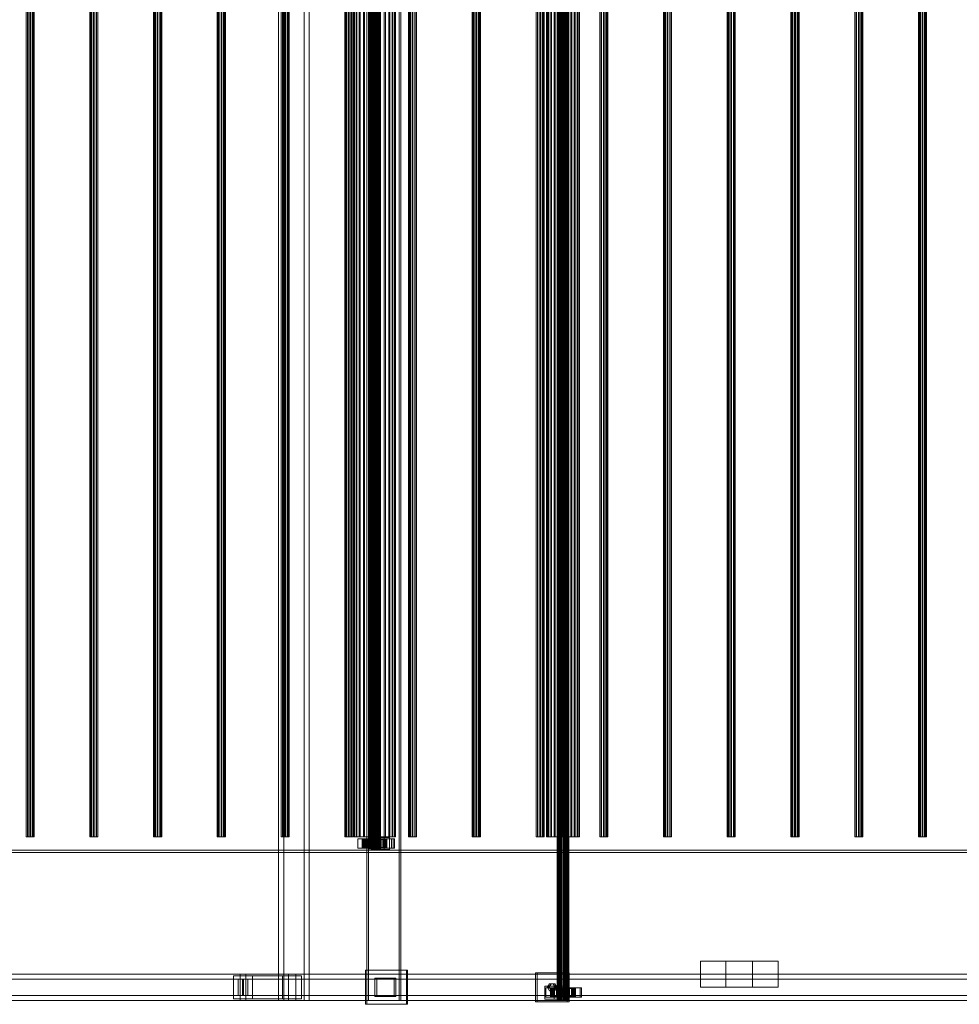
# Model space of a CAD drawing. Header units: millimetres. Extents: x -2233 to 61924, y -68080 to 6847.
# Tile 837 of 1022: x 34576 to 36012, y -19506 to -18000. Entities that reach past the tile are written whole.
import ezdxf

# ---------------------------------------------------------------- set-up
doc = ezdxf.new("R2010")
doc.units = ezdxf.units.MM
doc.layers.add('superior_C03', color=7, linetype='Continuous', lineweight=0)

msp = doc.modelspace()

# ---------------------------------------------------------------- linework, layer by layer
at = {"layer": 'superior_C03'}
for p, q in [((34971.543, -16500), (34971.543, -19500)), ((34979.403, -19500), (34979.403, -16500)), ((35010.521, -19500), (35010.521, -16500)), ((35018.381, -16500), (35018.381, -19500)), ((35106.414, -16500), (35106.414, -19500)), ((35109.109, -19500), (35109.109, -16500)), ((35155.917, -19500), (35155.917, -16500)), ((35158.611, -16500), (35158.611, -19500)), ((35397.316, -19500), (35397.316, -16500)), ((35397.54, -19500), (35397.54, -16500)), ((35397.704, -19500), (35397.704, -16500)), ((35398.362, -19500), (35398.362, -16500)), ((35398.679, -19500), (35398.679, -16500)), ((35399.725, -19500), (35399.725, -16500)), ((35400.175, -19500), (35400.175, -16500)), ((35401.538, -19500), (35401.538, -16500)), ((35402.088, -19500), (35402.088, -16500)), ((35403.675, -19500), (35403.675, -16500)), ((35404.289, -19500), (35404.289, -16500)), ((35405.992, -19500), (35405.992, -16500)), ((35406.628, -19500), (35406.628, -16500)), ((35408.331, -19500), (35408.331, -16500)), ((35408.945, -19500), (35408.945, -16500)), ((35410.532, -19500), (35410.532, -16500)), ((35411.082, -19500), (35411.082, -16500)), ((35412.445, -19500), (35412.445, -16500)), ((35412.895, -19500), (35412.895, -16500)), ((35413.941, -19500), (35413.941, -16500)), ((35414.258, -19500), (35414.258, -16500)), ((35414.916, -19500), (35414.916, -16500)), ((35415.08, -16500), (35415.08, -19500)), ((35415.304, -19500), (35415.304, -16500)), ((35109.146, -19268), (35109.146, -16732)), ((35109.37, -19268), (35109.37, -16732)), ((35109.534, -19268), (35109.534, -16732)), ((35110.192, -19268), (35110.192, -16732)), ((35110.509, -19268), (35110.509, -16732)), ((35111.555, -19268), (35111.555, -16732)), ((35112.004, -19268), (35112.004, -16732)), ((35113.368, -19268), (35113.368, -16732)), ((35113.918, -19268), (35113.918, -16732)), ((35115.505, -19268), (35115.505, -16732)), ((35116.119, -19268), (35116.119, -16732)), ((35117.822, -19268), (35117.822, -16732)), ((35118.457, -19268), (35118.457, -16732)), ((35120.161, -19268), (35120.161, -16732)), ((35120.775, -19268), (35120.775, -16732)), ((35122.362, -19268), (35122.362, -16732)), ((35122.912, -19268), (35122.912, -16732)), ((35124.275, -19268), (35124.275, -16732)), ((35124.724, -19268), (35124.724, -16732)), ((35125.771, -19268), (35125.771, -16732)), ((35126.088, -19268), (35126.088, -16732)), ((35126.746, -19268), (35126.746, -16732)), ((35126.91, -16732), (35126.91, -19268)), ((35127.134, -19268), (35127.134, -16732)), ((34585.53, -16750), (34585.53, -19250)), ((34585.874, -16750), (34585.874, -19250)), ((34587.55, -16750), (34587.55, -19250)), ((34588.45, -16750), (34588.45, -19250)), ((34591.162, -16750), (34591.162, -19250)), ((34592.274, -16750), (34592.274, -19250)), ((34594.986, -16750), (34594.986, -19250)), ((34595.886, -16750), (34595.886, -19250)), ((34597.562, -16750), (34597.562, -19250)), ((34597.906, -19250), (34597.906, -16750)), ((34682.976, -16750), (34682.976, -19250)), ((34683.319, -16750), (34683.319, -19250)), ((34684.996, -16750), (34684.996, -19250)), ((34685.895, -16750), (34685.895, -19250)), ((34688.608, -16750), (34688.608, -19250)), ((34689.72, -16750), (34689.72, -19250)), ((34692.432, -16750), (34692.432, -19250)), ((34693.331, -16750), (34693.331, -19250)), ((34695.008, -16750), (34695.008, -19250)), ((34695.351, -19250), (34695.351, -16750)), ((34780.421, -16750), (34780.421, -19250)), ((34780.765, -16750), (34780.765, -19250)), ((34782.441, -16750), (34782.441, -19250)), ((34783.341, -16750), (34783.341, -19250)), ((34786.053, -16750), (34786.053, -19250)), ((34787.165, -16750), (34787.165, -19250)), ((34789.878, -16750), (34789.878, -19250)), ((34790.777, -16750), (34790.777, -19250)), ((34792.454, -16750), (34792.454, -19250)), ((34792.797, -19250), (34792.797, -16750)), ((34877.867, -16750), (34877.867, -19250)), ((34878.211, -16750), (34878.211, -19250)), ((34879.887, -16750), (34879.887, -19250)), ((34880.787, -16750), (34880.787, -19250)), ((34883.499, -16750), (34883.499, -19250)), ((34884.611, -16750), (34884.611, -19250)), ((34887.323, -16750), (34887.323, -19250)), ((34888.223, -16750), (34888.223, -19250)), ((34889.899, -16750), (34889.899, -19250)), ((34890.243, -19250), (34890.243, -16750)), ((34975.313, -16750), (34975.313, -19250)), ((34975.656, -16750), (34975.656, -19250)), ((34977.333, -16750), (34977.333, -19250)), ((34978.232, -16750), (34978.232, -19250)), ((34980.945, -16750), (34980.945, -19250)), ((34982.056, -16750), (34982.056, -19250)), ((34984.769, -16750), (34984.769, -19250)), ((34985.668, -16750), (34985.668, -19250)), ((34987.345, -16750), (34987.345, -19250)), ((34987.688, -19250), (34987.688, -16750)), ((35072.758, -16750), (35072.758, -19250)), ((35073.102, -16750), (35073.102, -19250)), ((35074.778, -16750), (35074.778, -19250)), ((35075.678, -16750), (35075.678, -19250)), ((35078.39, -16750), (35078.39, -19250)), ((35079.502, -16750), (35079.502, -19250)), ((35082.215, -16750), (35082.215, -19250)), ((35083.114, -16750), (35083.114, -19250)), ((35084.791, -16750), (35084.791, -19250)), ((35085.134, -19250), (35085.134, -16750)), ((35086.16, -19250), (35086.16, -16750)), ((35086.957, -19250), (35086.957, -16750)), ((35087.542, -19250), (35087.542, -16750)), ((35089.88, -19250), (35089.88, -16750)), ((35091.009, -19250), (35091.009, -16750)), ((35094.728, -19250), (35094.728, -16750)), ((35096.325, -19250), (35096.325, -16750)), ((35101.172, -19250), (35101.172, -16750)), ((35103.128, -19250), (35103.128, -16750)), ((35108.772, -19250), (35108.772, -16750)), ((35110.953, -19250), (35110.953, -16750)), ((35117.011, -19250), (35117.011, -16750)), ((35119.269, -19250), (35119.269, -16750)), ((35125.326, -19250), (35125.326, -16750)), ((35127.508, -19250), (35127.508, -16750)), ((35133.152, -19250), (35133.152, -16750)), ((35135.108, -19250), (35135.108, -16750)), ((35139.955, -19250), (35139.955, -16750)), ((35141.552, -19250), (35141.552, -16750)), ((35145.271, -19250), (35145.271, -16750)), ((35146.4, -19250), (35146.4, -16750)), ((35148.738, -19250), (35148.738, -16750)), ((35149.323, -16750), (35149.323, -19250)), ((35150.12, -19250), (35150.12, -16750)), ((35170.204, -16750), (35170.204, -19250)), ((35170.548, -16750), (35170.548, -19250)), ((35172.224, -16750), (35172.224, -19250)), ((35173.124, -16750), (35173.124, -19250)), ((35175.836, -16750), (35175.836, -19250)), ((35176.948, -16750), (35176.948, -19250)), ((35179.66, -16750), (35179.66, -19250)), ((35180.56, -16750), (35180.56, -19250)), ((35182.236, -16750), (35182.236, -19250)), ((35182.58, -19250), (35182.58, -16750)), ((35267.65, -16750), (35267.65, -19250)), ((35267.993, -16750), (35267.993, -19250)), ((35269.67, -16750), (35269.67, -19250)), ((35270.569, -16750), (35270.569, -19250)), ((35273.282, -16750), (35273.282, -19250)), ((35274.393, -16750), (35274.393, -19250)), ((35277.106, -16750), (35277.106, -19250)), ((35278.005, -16750), (35278.005, -19250)), ((35279.682, -16750), (35279.682, -19250)), ((35280.025, -19250), (35280.025, -16750)), ((35365.095, -16750), (35365.095, -19250)), ((35365.439, -16750), (35365.439, -19250)), ((35367.115, -16750), (35367.115, -19250)), ((35368.015, -16750), (35368.015, -19250)), ((35370.727, -16750), (35370.727, -19250)), ((35371.839, -16750), (35371.839, -19250)), ((35374.552, -16750), (35374.552, -19250)), ((35375.451, -16750), (35375.451, -19250)), ((35377.127, -16750), (35377.127, -19250)), ((35377.471, -19250), (35377.471, -16750)), ((35380.926, -19250), (35380.926, -16750)), ((35381.559, -19250), (35381.559, -16750)), ((35382.023, -19250), (35382.023, -16750)), ((35383.879, -19250), (35383.879, -16750)), ((35384.775, -19250), (35384.775, -16750)), ((35387.727, -19250), (35387.727, -16750)), ((35388.994, -19250), (35388.994, -16750)), ((35392.842, -19250), (35392.842, -16750)), ((35394.394, -19250), (35394.394, -16750)), ((35398.874, -19250), (35398.874, -16750)), ((35400.606, -19250), (35400.606, -16750)), ((35405.414, -19250), (35405.414, -16750)), ((35407.206, -19250), (35407.206, -16750)), ((35412.014, -19250), (35412.014, -16750)), ((35413.746, -19250), (35413.746, -16750)), ((35418.226, -19250), (35418.226, -16750)), ((35419.778, -19250), (35419.778, -16750)), ((35423.626, -19250), (35423.626, -16750)), ((35424.893, -19250), (35424.893, -16750)), ((35427.845, -19250), (35427.845, -16750)), ((35428.741, -19250), (35428.741, -16750)), ((35430.597, -19250), (35430.597, -16750)), ((35431.061, -16750), (35431.061, -19250)), ((35431.694, -19250), (35431.694, -16750)), ((35462.541, -16750), (35462.541, -19250)), ((35462.885, -16750), (35462.885, -19250)), ((35464.561, -16750), (35464.561, -19250)), ((35465.46, -16750), (35465.46, -19250)), ((35468.173, -16750), (35468.173, -19250)), ((35469.285, -16750), (35469.285, -19250)), ((35471.997, -16750), (35471.997, -19250)), ((35472.897, -16750), (35472.897, -19250)), ((35474.573, -16750), (35474.573, -19250)), ((35474.917, -19250), (35474.917, -16750)), ((35559.987, -16750), (35559.987, -19250)), ((35560.33, -16750), (35560.33, -19250)), ((35562.007, -16750), (35562.007, -19250)), ((35562.906, -16750), (35562.906, -19250)), ((35565.619, -16750), (35565.619, -19250)), ((35566.73, -16750), (35566.73, -19250)), ((35569.443, -16750), (35569.443, -19250)), ((35570.342, -16750), (35570.342, -19250)), ((35572.019, -16750), (35572.019, -19250)), ((35572.362, -19250), (35572.362, -16750)), ((35657.432, -16750), (35657.432, -19250)), ((35657.776, -16750), (35657.776, -19250)), ((35659.452, -16750), (35659.452, -19250)), ((35660.352, -16750), (35660.352, -19250)), ((35663.064, -16750), (35663.064, -19250)), ((35664.176, -16750), (35664.176, -19250)), ((35666.889, -16750), (35666.889, -19250)), ((35667.788, -16750), (35667.788, -19250)), ((35669.464, -16750), (35669.464, -19250)), ((35669.808, -19250), (35669.808, -16750)), ((35754.878, -16750), (35754.878, -19250)), ((35755.222, -16750), (35755.222, -19250)), ((35756.898, -16750), (35756.898, -19250)), ((35757.797, -16750), (35757.797, -19250)), ((35760.51, -16750), (35760.51, -19250)), ((35761.622, -16750), (35761.622, -19250)), ((35764.334, -16750), (35764.334, -19250)), ((35765.234, -16750), (35765.234, -19250)), ((35766.91, -16750), (35766.91, -19250)), ((35767.254, -19250), (35767.254, -16750)), ((35852.324, -16750), (35852.324, -19250)), ((35852.667, -16750), (35852.667, -19250)), ((35854.344, -16750), (35854.344, -19250)), ((35855.243, -16750), (35855.243, -19250)), ((35857.956, -16750), (35857.956, -19250)), ((35859.067, -16750), (35859.067, -19250)), ((35861.78, -16750), (35861.78, -19250)), ((35862.679, -16750), (35862.679, -19250)), ((35864.356, -16750), (35864.356, -19250)), ((35864.699, -19250), (35864.699, -16750)), ((35949.769, -16750), (35949.769, -19250)), ((35950.113, -16750), (35950.113, -19250)), ((35951.789, -16750), (35951.789, -19250)), ((35952.689, -16750), (35952.689, -19250)), ((35955.401, -16750), (35955.401, -19250)), ((35956.513, -16750), (35956.513, -19250)), ((35959.226, -16750), (35959.226, -19250)), ((35960.125, -16750), (35960.125, -19250)), ((35961.801, -16750), (35961.801, -19250)), ((35962.145, -19250), (35962.145, -16750)), ((34585.874, -19250), (34585.53, -19250)), ((34585.53, -19250), (34587.55, -19250)), ((34588.45, -19250), (34585.874, -19250)), ((34587.55, -19250), (34591.162, -19250)), ((34592.274, -19250), (34588.45, -19250)), ((34591.162, -19250), (34594.986, -19250)), ((34595.886, -19250), (34592.274, -19250)), ((34594.986, -19250), (34597.562, -19250)), ((34597.906, -19250), (34595.886, -19250)), ((34597.562, -19250), (34597.906, -19250)), ((34683.319, -19250), (34682.976, -19250)), ((34682.976, -19250), (34684.996, -19250)), ((34685.895, -19250), (34683.319, -19250)), ((34684.996, -19250), (34688.608, -19250)), ((34689.72, -19250), (34685.895, -19250)), ((34688.608, -19250), (34692.432, -19250)), ((34693.331, -19250), (34689.72, -19250)), ((34692.432, -19250), (34695.008, -19250)), ((34695.351, -19250), (34693.331, -19250)), ((34695.008, -19250), (34695.351, -19250)), ((34780.765, -19250), (34780.421, -19250)), ((34780.421, -19250), (34782.441, -19250)), ((34783.341, -19250), (34780.765, -19250)), ((34782.441, -19250), (34786.053, -19250)), ((34787.165, -19250), (34783.341, -19250)), ((34786.053, -19250), (34789.878, -19250)), ((34790.777, -19250), (34787.165, -19250)), ((34789.878, -19250), (34792.454, -19250)), ((34792.797, -19250), (34790.777, -19250)), ((34792.454, -19250), (34792.797, -19250)), ((34878.211, -19250), (34877.867, -19250)), ((34877.867, -19250), (34879.887, -19250)), ((34880.787, -19250), (34878.211, -19250)), ((34879.887, -19250), (34883.499, -19250)), ((34884.611, -19250), (34880.787, -19250)), ((34883.499, -19250), (34887.323, -19250)), ((34888.223, -19250), (34884.611, -19250)), ((34887.323, -19250), (34889.899, -19250)), ((34890.243, -19250), (34888.223, -19250)), ((34889.899, -19250), (34890.243, -19250)), ((34975.656, -19250), (34975.313, -19250)), ((34975.313, -19250), (34977.333, -19250)), ((34978.232, -19250), (34975.656, -19250)), ((34977.333, -19250), (34980.945, -19250)), ((34982.056, -19250), (34978.232, -19250)), ((34980.945, -19250), (34984.769, -19250)), ((34985.668, -19250), (34982.056, -19250)), ((34984.769, -19250), (34987.345, -19250)), ((34987.688, -19250), (34985.668, -19250)), ((34987.345, -19250), (34987.688, -19250)), ((35073.102, -19250), (35072.758, -19250)), ((35072.758, -19250), (35074.778, -19250)), ((35075.678, -19250), (35073.102, -19250)), ((35074.778, -19250), (35078.39, -19250)), ((35079.502, -19250), (35075.678, -19250)), ((35078.39, -19250), (35082.215, -19250)), ((35083.114, -19250), (35079.502, -19250)), ((35082.215, -19250), (35084.791, -19250)), ((35085.134, -19250), (35083.114, -19250)), ((35084.791, -19250), (35085.134, -19250)), ((35086.957, -19250), (35086.16, -19250)), ((35086.16, -19250), (35087.542, -19250)), ((35089.88, -19250), (35086.957, -19250)), ((35087.542, -19250), (35091.009, -19250)), ((35094.728, -19250), (35089.88, -19250)), ((35091.009, -19250), (35096.325, -19250)), ((35102.256, -19253), (35092.511, -19253)), ((35092.511, -19253), (35092.511, -19267)), ((35103.291, -19253), (35092.511, -19253)), ((35101.172, -19250), (35094.728, -19250)), ((35096.325, -19250), (35103.128, -19250)), ((35099.972, -19254), (35099.152, -19254)), ((35099.152, -19254), (35109.146, -19254)), ((35099.152, -19266), (35099.152, -19254)), ((35099.152, -19254), (35099.625, -19254)), ((35099.625, -19254), (35109.37, -19254)), ((35099.625, -19266), (35099.625, -19254)), ((35099.625, -19254), (35101.36, -19254)), ((35146.692, -19253), (35099.918, -19253)), ((35099.918, -19253), (35099.918, -19267)), ((35102.164, -19253), (35099.918, -19253)), ((35102.031, -19254), (35099.972, -19254)), ((35099.972, -19254), (35109.534, -19254)), ((35099.972, -19266), (35099.972, -19254)), ((35108.772, -19250), (35101.172, -19250)), ((35101.36, -19254), (35110.192, -19254)), ((35101.36, -19266), (35101.36, -19254)), ((35101.36, -19254), (35104.239, -19254)), ((35105.187, -19254), (35102.031, -19254)), ((35102.031, -19254), (35110.509, -19254)), ((35102.031, -19266), (35102.031, -19254)), ((35102.164, -19267), (35102.164, -19253)), ((35102.164, -19253), (35148.938, -19253)), ((35102.256, -19267), (35102.256, -19253)), ((35102.256, -19253), (35113.035, -19253)), ((35103.128, -19250), (35110.953, -19250)), ((35103.291, -19267), (35103.291, -19253)), ((35103.291, -19253), (35113.035, -19253)), ((35104.239, -19254), (35111.555, -19254)), ((35104.239, -19266), (35104.239, -19254)), ((35104.239, -19254), (35108.065, -19254)), ((35109.226, -19254), (35105.187, -19254)), ((35105.187, -19254), (35112.004, -19254)), ((35105.187, -19266), (35105.187, -19254)), ((35108.065, -19254), (35113.368, -19254)), ((35108.065, -19266), (35108.065, -19254)), ((35108.065, -19254), (35112.578, -19254)), ((35117.011, -19250), (35108.772, -19250)), ((35109.146, -19254), (35109.534, -19254)), ((35109.146, -19254), (35109.146, -19266)), ((35109.37, -19254), (35109.146, -19254)), ((35113.873, -19254), (35109.226, -19254)), ((35109.226, -19254), (35113.918, -19254)), ((35109.226, -19266), (35109.226, -19254)), ((35109.37, -19254), (35109.37, -19266)), ((35110.192, -19254), (35109.37, -19254)), ((35109.534, -19254), (35110.509, -19254)), ((35109.534, -19254), (35109.534, -19266)), ((35110.192, -19254), (35110.192, -19266)), ((35111.555, -19254), (35110.192, -19254)), ((35110.509, -19254), (35112.004, -19254)), ((35110.509, -19254), (35110.509, -19266)), ((35110.953, -19250), (35119.269, -19250)), ((35111.555, -19254), (35111.555, -19266)), ((35113.368, -19254), (35111.555, -19254)), ((35112.004, -19254), (35113.918, -19254)), ((35112.004, -19254), (35112.004, -19266)), ((35112.578, -19254), (35115.505, -19254)), ((35112.578, -19266), (35112.578, -19254)), ((35112.578, -19254), (35117.47, -19254)), ((35113.035, -19253), (35113.035, -19267)), ((35113.368, -19254), (35113.368, -19266)), ((35115.505, -19254), (35113.368, -19254)), ((35133.05, -19251), (35113.561, -19251)), ((35113.561, -19251), (35113.561, -19269)), ((35121.645, -19251), (35113.561, -19251)), ((35118.81, -19254), (35113.873, -19254)), ((35113.873, -19254), (35116.119, -19254)), ((35113.873, -19266), (35113.873, -19254)), ((35113.918, -19254), (35116.119, -19254)), ((35113.918, -19254), (35113.918, -19266)), ((35115.505, -19254), (35115.505, -19266)), ((35117.822, -19254), (35115.505, -19254)), ((35116.119, -19254), (35118.457, -19254)), ((35116.119, -19254), (35116.119, -19266)), ((35125.326, -19250), (35117.011, -19250)), ((35117.47, -19254), (35117.822, -19254)), ((35117.47, -19266), (35117.47, -19254)), ((35117.47, -19254), (35122.407, -19254)), ((35117.822, -19254), (35117.822, -19266)), ((35120.161, -19254), (35117.822, -19254)), ((35118.81, -19254), (35118.457, -19254)), ((35118.457, -19254), (35120.775, -19254)), ((35118.457, -19254), (35118.457, -19266)), ((35123.702, -19254), (35118.81, -19254)), ((35118.81, -19266), (35118.81, -19254)), ((35119.269, -19250), (35127.508, -19250)), ((35122.407, -19254), (35120.161, -19254)), ((35120.161, -19254), (35120.161, -19266)), ((35122.362, -19254), (35120.161, -19254)), ((35123.702, -19254), (35120.775, -19254)), ((35120.775, -19254), (35122.912, -19254)), ((35120.775, -19254), (35120.775, -19266)), ((35121.645, -19269), (35121.645, -19251)), ((35121.645, -19251), (35141.134, -19251)), ((35127.053, -19254), (35122.362, -19254)), ((35122.362, -19254), (35122.362, -19266)), ((35124.275, -19254), (35122.362, -19254)), ((35122.407, -19266), (35122.407, -19254)), ((35122.407, -19254), (35127.053, -19254)), ((35128.215, -19254), (35122.912, -19254)), ((35122.912, -19254), (35124.724, -19254)), ((35122.912, -19254), (35122.912, -19266)), ((35133.438, -19253), (35123.694, -19253)), ((35123.694, -19253), (35123.694, -19267)), ((35134.473, -19253), (35123.694, -19253)), ((35128.215, -19254), (35123.702, -19254)), ((35123.702, -19266), (35123.702, -19254)), ((35131.093, -19254), (35124.275, -19254)), ((35124.275, -19254), (35124.275, -19266)), ((35125.771, -19254), (35124.275, -19254)), ((35132.041, -19254), (35124.724, -19254)), ((35124.724, -19254), (35126.088, -19254)), ((35124.724, -19254), (35124.724, -19266)), ((35133.152, -19250), (35125.326, -19250)), ((35134.249, -19254), (35125.771, -19254)), ((35125.771, -19254), (35125.771, -19266)), ((35126.746, -19254), (35125.771, -19254)), ((35134.919, -19254), (35126.088, -19254)), ((35126.088, -19254), (35126.91, -19254)), ((35126.088, -19254), (35126.088, -19266)), ((35136.308, -19254), (35126.746, -19254)), ((35126.746, -19254), (35126.746, -19266)), ((35127.134, -19254), (35126.746, -19254)), ((35126.91, -19254), (35136.655, -19254)), ((35126.91, -19266), (35126.91, -19254)), ((35126.91, -19254), (35127.134, -19254)), ((35127.053, -19266), (35127.053, -19254)), ((35127.053, -19254), (35131.093, -19254)), ((35137.128, -19254), (35127.134, -19254)), ((35127.134, -19254), (35127.134, -19266)), ((35127.508, -19250), (35135.108, -19250)), ((35132.041, -19254), (35128.215, -19254)), ((35128.215, -19266), (35128.215, -19254)), ((35131.093, -19266), (35131.093, -19254)), ((35131.093, -19254), (35134.249, -19254)), ((35134.919, -19254), (35132.041, -19254)), ((35132.041, -19266), (35132.041, -19254)), ((35133.05, -19269), (35133.05, -19251)), ((35133.05, -19251), (35141.134, -19251)), ((35139.955, -19250), (35133.152, -19250)), ((35133.438, -19267), (35133.438, -19253)), ((35133.438, -19253), (35144.218, -19253)), ((35134.249, -19266), (35134.249, -19254)), ((35134.249, -19254), (35136.308, -19254)), ((35134.473, -19267), (35134.473, -19253)), ((35134.473, -19253), (35144.218, -19253)), ((35136.655, -19254), (35134.919, -19254)), ((35134.919, -19266), (35134.919, -19254)), ((35135.108, -19250), (35141.552, -19250)), ((35136.308, -19266), (35136.308, -19254)), ((35136.308, -19254), (35137.128, -19254)), ((35136.655, -19254), (35136.655, -19266)), ((35137.128, -19254), (35136.655, -19254)), ((35137.128, -19266), (35137.128, -19254)), ((35145.271, -19250), (35139.955, -19250)), ((35141.134, -19251), (35141.134, -19269)), ((35141.552, -19250), (35146.4, -19250)), ((35144.218, -19253), (35144.218, -19267)), ((35148.738, -19250), (35145.271, -19250)), ((35146.4, -19250), (35149.323, -19250)), ((35146.692, -19267), (35146.692, -19253)), ((35146.692, -19253), (35148.938, -19253)), ((35150.12, -19250), (35148.738, -19250)), ((35148.938, -19253), (35148.938, -19267)), ((35149.323, -19250), (35150.12, -19250)), ((35170.548, -19250), (35170.204, -19250)), ((35170.204, -19250), (35172.224, -19250)), ((35173.124, -19250), (35170.548, -19250)), ((35172.224, -19250), (35175.836, -19250)), ((35176.948, -19250), (35173.124, -19250)), ((35175.836, -19250), (35179.66, -19250)), ((35180.56, -19250), (35176.948, -19250)), ((35179.66, -19250), (35182.236, -19250)), ((35182.58, -19250), (35180.56, -19250)), ((35182.236, -19250), (35182.58, -19250)), ((35267.993, -19250), (35267.65, -19250)), ((35267.65, -19250), (35269.67, -19250)), ((35270.569, -19250), (35267.993, -19250)), ((35269.67, -19250), (35273.282, -19250)), ((35274.393, -19250), (35270.569, -19250)), ((35273.282, -19250), (35277.106, -19250)), ((35278.005, -19250), (35274.393, -19250)), ((35277.106, -19250), (35279.682, -19250)), ((35280.025, -19250), (35278.005, -19250)), ((35279.682, -19250), (35280.025, -19250)), ((35365.439, -19250), (35365.095, -19250)), ((35365.095, -19250), (35367.115, -19250)), ((35368.015, -19250), (35365.439, -19250)), ((35367.115, -19250), (35370.727, -19250)), ((35371.839, -19250), (35368.015, -19250)), ((35370.727, -19250), (35374.552, -19250)), ((35375.451, -19250), (35371.839, -19250)), ((35374.552, -19250), (35377.127, -19250)), ((35377.471, -19250), (35375.451, -19250)), ((35377.127, -19250), (35377.471, -19250)), ((35381.559, -19250), (35380.926, -19250)), ((35380.926, -19250), (35382.023, -19250)), ((35383.879, -19250), (35381.559, -19250)), ((35382.023, -19250), (35384.775, -19250)), ((35387.727, -19250), (35383.879, -19250)), ((35384.775, -19250), (35388.994, -19250)), ((35392.842, -19250), (35387.727, -19250)), ((35388.994, -19250), (35394.394, -19250)), ((35398.874, -19250), (35392.842, -19250)), ((35394.394, -19250), (35400.606, -19250)), ((35405.414, -19250), (35398.874, -19250)), ((35400.606, -19250), (35407.206, -19250)), ((35412.014, -19250), (35405.414, -19250)), ((35407.206, -19250), (35413.746, -19250)), ((35418.226, -19250), (35412.014, -19250)), ((35413.746, -19250), (35419.778, -19250)), ((35423.626, -19250), (35418.226, -19250)), ((35419.778, -19250), (35424.893, -19250)), ((35427.845, -19250), (35423.626, -19250)), ((35424.893, -19250), (35428.741, -19250)), ((35430.597, -19250), (35427.845, -19250)), ((35428.741, -19250), (35431.061, -19250)), ((35431.694, -19250), (35430.597, -19250)), ((35431.061, -19250), (35431.694, -19250)), ((35462.885, -19250), (35462.541, -19250)), ((35462.541, -19250), (35464.561, -19250)), ((35465.46, -19250), (35462.885, -19250)), ((35464.561, -19250), (35468.173, -19250)), ((35469.285, -19250), (35465.46, -19250)), ((35468.173, -19250), (35471.997, -19250)), ((35472.897, -19250), (35469.285, -19250)), ((35471.997, -19250), (35474.573, -19250)), ((35474.917, -19250), (35472.897, -19250)), ((35474.573, -19250), (35474.917, -19250)), ((35560.33, -19250), (35559.987, -19250)), ((35559.987, -19250), (35562.007, -19250)), ((35562.906, -19250), (35560.33, -19250)), ((35562.007, -19250), (35565.619, -19250)), ((35566.73, -19250), (35562.906, -19250)), ((35565.619, -19250), (35569.443, -19250)), ((35570.342, -19250), (35566.73, -19250)), ((35569.443, -19250), (35572.019, -19250)), ((35572.362, -19250), (35570.342, -19250)), ((35572.019, -19250), (35572.362, -19250)), ((35657.776, -19250), (35657.432, -19250)), ((35657.432, -19250), (35659.452, -19250)), ((35660.352, -19250), (35657.776, -19250)), ((35659.452, -19250), (35663.064, -19250)), ((35664.176, -19250), (35660.352, -19250)), ((35663.064, -19250), (35666.889, -19250)), ((35667.788, -19250), (35664.176, -19250)), ((35666.889, -19250), (35669.464, -19250)), ((35669.808, -19250), (35667.788, -19250)), ((35669.464, -19250), (35669.808, -19250)), ((35755.222, -19250), (35754.878, -19250)), ((35754.878, -19250), (35756.898, -19250)), ((35757.797, -19250), (35755.222, -19250)), ((35756.898, -19250), (35760.51, -19250)), ((35761.622, -19250), (35757.797, -19250)), ((35760.51, -19250), (35764.334, -19250)), ((35765.234, -19250), (35761.622, -19250)), ((35764.334, -19250), (35766.91, -19250)), ((35767.254, -19250), (35765.234, -19250)), ((35766.91, -19250), (35767.254, -19250)), ((35852.667, -19250), (35852.324, -19250)), ((35852.324, -19250), (35854.344, -19250)), ((35855.243, -19250), (35852.667, -19250)), ((35854.344, -19250), (35857.956, -19250)), ((35859.067, -19250), (35855.243, -19250)), ((35857.956, -19250), (35861.78, -19250)), ((35862.679, -19250), (35859.067, -19250)), ((35861.78, -19250), (35864.356, -19250)), ((35864.699, -19250), (35862.679, -19250)), ((35864.356, -19250), (35864.699, -19250)), ((35950.113, -19250), (35949.769, -19250)), ((35949.769, -19250), (35951.789, -19250)), ((35952.689, -19250), (35950.113, -19250)), ((35951.789, -19250), (35955.401, -19250)), ((35956.513, -19250), (35952.689, -19250)), ((35955.401, -19250), (35959.226, -19250)), ((35960.125, -19250), (35956.513, -19250)), ((35959.226, -19250), (35961.801, -19250)), ((35962.145, -19250), (35960.125, -19250)), ((35961.801, -19250), (35962.145, -19250)), ((40313.243, -19270), (29204.438, -19270)), ((29204.438, -19274), (40313.243, -19274)), ((29205.337, -19270), (40314.141, -19270)), ((29233.633, -19270), (40342.437, -19270)), ((40342.437, -19274), (29233.633, -19274)), ((35092.511, -19267), (35102.256, -19267)), ((35092.511, -19267), (35103.291, -19267)), ((35109.146, -19266), (35099.152, -19266)), ((35099.152, -19266), (35099.972, -19266)), ((35099.625, -19266), (35099.152, -19266)), ((35109.37, -19266), (35099.625, -19266)), ((35101.36, -19266), (35099.625, -19266)), ((35099.918, -19267), (35146.692, -19267)), ((35099.918, -19267), (35102.164, -19267)), ((35109.534, -19266), (35099.972, -19266)), ((35099.972, -19266), (35102.031, -19266)), ((35110.192, -19266), (35101.36, -19266)), ((35104.239, -19266), (35101.36, -19266)), ((35110.509, -19266), (35102.031, -19266)), ((35102.031, -19266), (35105.187, -19266)), ((35148.938, -19267), (35102.164, -19267)), ((35113.035, -19267), (35102.256, -19267)), ((35113.035, -19267), (35103.291, -19267)), ((35111.555, -19266), (35104.239, -19266)), ((35108.065, -19266), (35104.239, -19266)), ((35112.004, -19266), (35105.187, -19266)), ((35105.187, -19266), (35109.226, -19266)), ((35113.368, -19266), (35108.065, -19266)), ((35112.578, -19266), (35108.065, -19266)), ((35109.534, -19266), (35109.146, -19266)), ((35109.146, -19266), (35109.37, -19266)), ((35109.37, -19268), (35109.146, -19268)), ((35109.146, -19268), (35109.534, -19268)), ((35113.918, -19266), (35109.226, -19266)), ((35109.226, -19266), (35113.873, -19266)), ((35109.37, -19266), (35110.192, -19266)), ((35110.192, -19268), (35109.37, -19268)), ((35110.509, -19266), (35109.534, -19266)), ((35109.534, -19268), (35110.509, -19268)), ((35110.192, -19266), (35111.555, -19266)), ((35111.555, -19268), (35110.192, -19268)), ((35112.004, -19266), (35110.509, -19266)), ((35110.509, -19268), (35112.004, -19268)), ((35111.555, -19266), (35113.368, -19266)), ((35113.368, -19268), (35111.555, -19268)), ((35113.918, -19266), (35112.004, -19266)), ((35112.004, -19268), (35113.918, -19268)), ((35115.505, -19266), (35112.578, -19266)), ((35117.47, -19266), (35112.578, -19266)), ((35113.368, -19266), (35115.505, -19266)), ((35115.505, -19268), (35113.368, -19268)), ((35113.561, -19269), (35133.05, -19269)), ((35121.645, -19269), (35113.561, -19269)), ((35116.119, -19266), (35113.873, -19266)), ((35113.873, -19266), (35118.81, -19266)), ((35116.119, -19266), (35113.918, -19266)), ((35113.918, -19268), (35116.119, -19268)), ((35115.505, -19266), (35117.822, -19266)), ((35117.822, -19268), (35115.505, -19268)), ((35118.457, -19266), (35116.119, -19266)), ((35116.119, -19268), (35118.457, -19268)), ((35117.822, -19266), (35117.47, -19266)), ((35122.407, -19266), (35117.47, -19266)), ((35117.822, -19266), (35120.161, -19266)), ((35120.161, -19268), (35117.822, -19268)), ((35120.775, -19266), (35118.457, -19266)), ((35118.457, -19266), (35118.81, -19266)), ((35118.457, -19268), (35120.775, -19268)), ((35118.81, -19266), (35123.702, -19266)), ((35120.161, -19266), (35122.407, -19266)), ((35120.161, -19266), (35122.362, -19266)), ((35122.362, -19268), (35120.161, -19268)), ((35122.912, -19266), (35120.775, -19266)), ((35120.775, -19266), (35123.702, -19266)), ((35120.775, -19268), (35122.912, -19268)), ((35141.134, -19269), (35121.645, -19269)), ((35122.362, -19266), (35127.053, -19266)), ((35122.362, -19266), (35124.275, -19266)), ((35124.275, -19268), (35122.362, -19268)), ((35127.053, -19266), (35122.407, -19266)), ((35124.724, -19266), (35122.912, -19266)), ((35122.912, -19266), (35128.215, -19266)), ((35122.912, -19268), (35124.724, -19268)), ((35123.694, -19267), (35133.438, -19267)), ((35123.694, -19267), (35134.473, -19267)), ((35123.702, -19266), (35128.215, -19266)), ((35124.275, -19266), (35131.093, -19266)), ((35124.275, -19266), (35125.771, -19266)), ((35125.771, -19268), (35124.275, -19268)), ((35126.088, -19266), (35124.724, -19266)), ((35124.724, -19266), (35132.041, -19266)), ((35124.724, -19268), (35126.088, -19268)), ((35125.771, -19266), (35134.249, -19266)), ((35125.771, -19266), (35126.746, -19266)), ((35126.746, -19268), (35125.771, -19268)), ((35126.91, -19266), (35126.088, -19266)), ((35126.088, -19266), (35134.919, -19266)), ((35126.088, -19268), (35126.91, -19268)), ((35126.746, -19266), (35136.308, -19266)), ((35126.746, -19266), (35127.134, -19266)), ((35127.134, -19268), (35126.746, -19268)), ((35136.655, -19266), (35126.91, -19266)), ((35127.134, -19266), (35126.91, -19266)), ((35126.91, -19268), (35127.134, -19268)), ((35131.093, -19266), (35127.053, -19266)), ((35127.134, -19266), (35137.128, -19266)), ((35128.215, -19266), (35132.041, -19266)), ((35134.249, -19266), (35131.093, -19266)), ((35132.041, -19266), (35134.919, -19266)), ((35141.134, -19269), (35133.05, -19269)), ((35144.218, -19267), (35133.438, -19267)), ((35136.308, -19266), (35134.249, -19266)), ((35144.218, -19267), (35134.473, -19267)), ((35134.919, -19266), (35136.655, -19266)), ((35137.128, -19266), (35136.308, -19266)), ((35136.655, -19266), (35137.128, -19266)), ((35148.938, -19267), (35146.692, -19267)), ((35655.34, -19440), (35616.362, -19440)), ((35616.362, -19440), (35616.362, -19480)), ((35696.311, -19440), (35616.362, -19440)), ((35655.34, -19480), (35655.34, -19440)), ((35655.34, -19440), (35735.29, -19440)), ((35696.311, -19480), (35696.311, -19440)), ((35696.311, -19440), (35735.29, -19440)), ((35735.29, -19440), (35735.29, -19480)), ((35166.839, -19454), (35104.474, -19454)), ((35104.474, -19454), (35104.474, -19506)), ((35106.271, -19454), (35104.474, -19454)), ((35106.271, -19506), (35106.271, -19454)), ((35106.271, -19454), (35168.636, -19454)), ((35166.839, -19506), (35166.839, -19454)), ((35166.839, -19454), (35168.636, -19454)), ((35168.636, -19454), (35168.636, -19506)), ((34912.655, -19460), (33743.307, -19460)), ((33752.29, -19460), (34921.638, -19460)), ((34909.982, -19467.5), (33815.642, -19467.5)), ((34986.54, -19460), (33817.193, -19460)), ((33828.421, -19460), (34997.769, -19460)), ((33829.972, -19467.5), (34924.311, -19467.5)), ((34931.763, -19462.5), (34902.529, -19462.5)), ((34902.529, -19462.5), (34902.529, -19497.5)), ((34977.538, -19462.5), (34902.529, -19462.5)), ((34909.982, -19467.5), (34909.982, -19492.5)), ((34924.311, -19467.5), (34909.982, -19467.5)), ((34912.655, -19460), (34912.655, -19500)), ((34921.638, -19460), (34912.655, -19460)), ((36082.003, -19460), (34912.655, -19460)), ((34917.82, -19467.5), (34916.472, -19467.5)), ((34916.472, -19467.5), (34916.472, -19492.5)), ((34916.472, -19467.5), (36160.828, -19467.5)), ((34917.82, -19492.5), (34917.82, -19467.5)), ((36162.177, -19467.5), (34917.82, -19467.5)), ((34921.638, -19500), (34921.638, -19460)), ((34921.638, -19460), (36090.986, -19460)), ((34924.311, -19492.5), (34924.311, -19467.5)), ((34931.763, -19497.5), (34931.763, -19462.5)), ((34931.763, -19462.5), (35006.772, -19462.5)), ((34977.538, -19497.5), (34977.538, -19462.5)), ((34977.538, -19462.5), (35006.772, -19462.5)), ((34986.54, -19460), (34986.54, -19500)), ((34997.769, -19460), (34986.54, -19460)), ((36155.888, -19460), (34986.54, -19460)), ((34997.769, -19500), (34997.769, -19460)), ((34997.769, -19460), (36167.117, -19460)), ((35006.772, -19462.5), (35006.772, -19497.5)), ((35148.028, -19466), (35118.794, -19466)), ((35118.794, -19466), (35118.794, -19494)), ((35121.489, -19466), (35118.794, -19466)), ((35121.489, -19494), (35121.489, -19466)), ((35121.489, -19466), (35150.723, -19466)), ((35148.028, -19494), (35148.028, -19466)), ((35148.028, -19466), (35150.723, -19466)), ((35150.723, -19466), (35150.723, -19494)), ((35412.84, -19458), (35364.117, -19458)), ((35364.117, -19458), (35364.117, -19502)), ((35366.812, -19458), (35364.117, -19458)), ((35366.812, -19502), (35366.812, -19458)), ((35366.812, -19458), (35415.535, -19458)), ((35412.84, -19502), (35412.84, -19458)), ((35412.84, -19458), (35415.535, -19458)), ((35415.535, -19458), (35415.535, -19502)), ((35398.223, -19478), (35378.734, -19478)), ((35378.734, -19478), (35378.734, -19498)), ((35392.748, -19478), (35378.734, -19478)), ((35391.849, -19481), (35380.156, -19481)), ((35380.156, -19481), (35380.156, -19495)), ((35389.588, -19481), (35380.156, -19481)), ((35382.632, -19480), (35385.555, -19474.804)), ((35385.555, -19485.196), (35382.632, -19480)), ((35382.632, -19480), (35385.327, -19480)), ((35388.25, -19474.804), (35385.327, -19480)), ((35385.327, -19480), (35388.25, -19485.196)), ((35385.555, -19474.804), (35391.402, -19474.804)), ((35388.25, -19474.804), (35385.555, -19474.804)), ((35391.402, -19485.196), (35385.555, -19485.196)), ((35388.25, -19485.196), (35385.555, -19485.196)), ((35388.142, -19482), (35387.322, -19482)), ((35387.322, -19482), (35397.316, -19482)), ((35387.322, -19494), (35387.322, -19482)), ((35387.322, -19482), (35387.795, -19482)), ((35387.795, -19482), (35397.54, -19482)), ((35387.795, -19494), (35387.795, -19482)), ((35387.795, -19482), (35389.531, -19482)), ((35432.765, -19481), (35387.94, -19481)), ((35387.94, -19481), (35387.94, -19495)), ((35389.736, -19481), (35387.94, -19481)), ((35390.201, -19482), (35388.142, -19482)), ((35388.142, -19482), (35397.704, -19482)), ((35388.142, -19494), (35388.142, -19482)), ((35394.097, -19474.804), (35388.25, -19474.804)), ((35388.25, -19485.196), (35394.097, -19485.196)), ((35389.531, -19482), (35398.362, -19482)), ((35389.531, -19494), (35389.531, -19482)), ((35389.531, -19482), (35392.409, -19482)), ((35389.588, -19495), (35389.588, -19481)), ((35389.588, -19481), (35401.282, -19481)), ((35389.736, -19495), (35389.736, -19481)), ((35389.736, -19481), (35434.561, -19481)), ((35393.357, -19482), (35390.201, -19482)), ((35390.201, -19482), (35398.679, -19482)), ((35390.201, -19494), (35390.201, -19482)), ((35391.402, -19474.804), (35394.325, -19480)), ((35394.097, -19474.804), (35391.402, -19474.804)), ((35394.325, -19480), (35391.402, -19485.196)), ((35394.097, -19485.196), (35391.402, -19485.196)), ((35391.849, -19495), (35391.849, -19481)), ((35391.849, -19481), (35401.282, -19481)), ((35392.409, -19482), (35399.725, -19482)), ((35392.409, -19494), (35392.409, -19482)), ((35392.409, -19482), (35396.235, -19482)), ((35392.748, -19498), (35392.748, -19478)), ((35392.748, -19478), (35412.237, -19478)), ((35397.396, -19482), (35393.357, -19482)), ((35393.357, -19482), (35400.175, -19482)), ((35393.357, -19494), (35393.357, -19482)), ((35397.02, -19480), (35394.097, -19474.804)), ((35394.097, -19485.196), (35397.02, -19480)), ((35397.02, -19480), (35394.325, -19480)), ((35396.235, -19482), (35401.538, -19482)), ((35396.235, -19494), (35396.235, -19482)), ((35396.235, -19482), (35400.748, -19482)), ((35397.316, -19482), (35397.704, -19482)), ((35397.316, -19482), (35397.316, -19494)), ((35397.54, -19482), (35397.316, -19482)), ((35402.043, -19482), (35397.396, -19482)), ((35397.396, -19482), (35402.088, -19482)), ((35397.396, -19494), (35397.396, -19482)), ((35397.54, -19482), (35397.54, -19494)), ((35398.362, -19482), (35397.54, -19482)), ((35397.704, -19482), (35398.679, -19482)), ((35397.704, -19482), (35397.704, -19494)), ((35398.223, -19498), (35398.223, -19478)), ((35398.223, -19478), (35412.237, -19478)), ((35398.362, -19482), (35398.362, -19494)), ((35399.725, -19482), (35398.362, -19482)), ((35398.679, -19482), (35400.175, -19482)), ((35398.679, -19482), (35398.679, -19494)), ((35399.725, -19482), (35399.725, -19494)), ((35401.538, -19482), (35399.725, -19482)), ((35400.175, -19482), (35402.088, -19482)), ((35400.175, -19482), (35400.175, -19494)), ((35400.748, -19482), (35403.675, -19482)), ((35400.748, -19494), (35400.748, -19482)), ((35400.748, -19482), (35405.64, -19482)), ((35401.282, -19481), (35401.282, -19495)), ((35401.538, -19482), (35401.538, -19494)), ((35403.675, -19482), (35401.538, -19482)), ((35406.98, -19482), (35402.043, -19482)), ((35402.043, -19482), (35404.289, -19482)), ((35402.043, -19494), (35402.043, -19482)), ((35402.088, -19482), (35404.289, -19482)), ((35402.088, -19482), (35402.088, -19494)), ((35403.675, -19482), (35403.675, -19494)), ((35405.992, -19482), (35403.675, -19482)), ((35404.289, -19482), (35406.628, -19482)), ((35404.289, -19482), (35404.289, -19494)), ((35405.64, -19482), (35405.992, -19482)), ((35405.64, -19494), (35405.64, -19482)), ((35405.64, -19482), (35410.577, -19482)), ((35405.992, -19482), (35405.992, -19494)), ((35408.331, -19482), (35405.992, -19482)), ((35406.98, -19482), (35406.628, -19482)), ((35406.628, -19482), (35408.945, -19482)), ((35406.628, -19482), (35406.628, -19494)), ((35411.872, -19482), (35406.98, -19482)), ((35406.98, -19494), (35406.98, -19482)), ((35410.577, -19482), (35408.331, -19482)), ((35408.331, -19482), (35408.331, -19494)), ((35410.532, -19482), (35408.331, -19482)), ((35411.872, -19482), (35408.945, -19482)), ((35408.945, -19482), (35411.082, -19482)), ((35408.945, -19482), (35408.945, -19494)), ((35415.223, -19482), (35410.532, -19482)), ((35410.532, -19482), (35410.532, -19494)), ((35412.445, -19482), (35410.532, -19482)), ((35410.577, -19494), (35410.577, -19482)), ((35410.577, -19482), (35415.223, -19482)), ((35416.385, -19482), (35411.082, -19482)), ((35411.082, -19482), (35412.895, -19482)), ((35411.082, -19482), (35411.082, -19494)), ((35423.032, -19481), (35411.338, -19481)), ((35411.338, -19481), (35411.338, -19495)), ((35420.771, -19481), (35411.338, -19481)), ((35416.385, -19482), (35411.872, -19482)), ((35411.872, -19494), (35411.872, -19482)), ((35412.237, -19478), (35412.237, -19498)), ((35419.263, -19482), (35412.445, -19482)), ((35412.445, -19482), (35412.445, -19494)), ((35413.941, -19482), (35412.445, -19482)), ((35420.211, -19482), (35412.895, -19482)), ((35412.895, -19482), (35414.258, -19482)), ((35412.895, -19482), (35412.895, -19494)), ((35422.419, -19482), (35413.941, -19482)), ((35413.941, -19482), (35413.941, -19494)), ((35414.916, -19482), (35413.941, -19482)), ((35423.089, -19482), (35414.258, -19482)), ((35414.258, -19482), (35415.08, -19482)), ((35414.258, -19482), (35414.258, -19494)), ((35424.478, -19482), (35414.916, -19482)), ((35414.916, -19482), (35414.916, -19494)), ((35415.304, -19482), (35414.916, -19482)), ((35415.08, -19482), (35424.825, -19482)), ((35415.08, -19494), (35415.08, -19482)), ((35415.08, -19482), (35415.304, -19482)), ((35415.223, -19494), (35415.223, -19482)), ((35415.223, -19482), (35419.263, -19482)), ((35425.298, -19482), (35415.304, -19482)), ((35415.304, -19482), (35415.304, -19494)), ((35420.211, -19482), (35416.385, -19482)), ((35416.385, -19494), (35416.385, -19482)), ((35419.263, -19494), (35419.263, -19482)), ((35419.263, -19482), (35422.419, -19482)), ((35423.089, -19482), (35420.211, -19482)), ((35420.211, -19494), (35420.211, -19482)), ((35420.771, -19495), (35420.771, -19481)), ((35420.771, -19481), (35432.464, -19481)), ((35422.419, -19494), (35422.419, -19482)), ((35422.419, -19482), (35424.478, -19482)), ((35423.032, -19495), (35423.032, -19481)), ((35423.032, -19481), (35432.464, -19481)), ((35424.825, -19482), (35423.089, -19482)), ((35423.089, -19494), (35423.089, -19482)), ((35424.478, -19494), (35424.478, -19482)), ((35424.478, -19482), (35425.298, -19482)), ((35424.825, -19482), (35424.825, -19494)), ((35425.298, -19482), (35424.825, -19482)), ((35425.298, -19494), (35425.298, -19482)), ((35432.464, -19481), (35432.464, -19495)), ((35432.765, -19495), (35432.765, -19481)), ((35432.765, -19481), (35434.561, -19481)), ((35434.561, -19481), (35434.561, -19495)), ((35616.362, -19480), (35655.34, -19480)), ((35616.362, -19480), (35696.311, -19480)), ((35735.29, -19480), (35655.34, -19480)), ((35735.29, -19480), (35696.311, -19480)), ((29204.438, -19500), (40313.243, -19500)), ((40314.141, -19500), (29205.337, -19500)), ((33743.307, -19500), (34912.655, -19500)), ((33752.29, -19500), (34921.638, -19500)), ((33815.642, -19492.5), (34909.982, -19492.5)), ((33817.193, -19500), (34986.54, -19500)), ((33828.421, -19500), (34997.769, -19500)), ((33829.972, -19492.5), (34924.311, -19492.5)), ((34902.529, -19497.5), (34931.763, -19497.5)), ((34977.538, -19497.5), (34902.529, -19497.5)), ((34909.982, -19492.5), (34924.311, -19492.5)), ((34912.655, -19500), (34921.638, -19500)), ((34912.655, -19500), (36082.003, -19500)), ((34916.472, -19492.5), (34917.82, -19492.5)), ((34916.472, -19492.5), (36160.828, -19492.5)), ((34917.82, -19492.5), (36162.177, -19492.5)), ((34921.638, -19500), (36090.986, -19500)), ((35006.772, -19497.5), (34931.763, -19497.5)), ((34971.543, -19500), (35010.521, -19500)), ((34971.543, -19500), (34979.403, -19500)), ((35006.772, -19497.5), (34977.538, -19497.5)), ((35018.381, -19500), (34979.403, -19500)), ((34986.54, -19500), (34997.769, -19500)), ((34986.54, -19500), (36155.888, -19500)), ((34997.769, -19500), (36167.117, -19500)), ((35018.381, -19500), (35010.521, -19500)), ((35106.414, -19500), (35155.917, -19500)), ((35106.414, -19500), (35109.109, -19500)), ((35158.611, -19500), (35109.109, -19500)), ((35118.794, -19494), (35148.028, -19494)), ((35118.794, -19494), (35121.489, -19494)), ((35150.723, -19494), (35121.489, -19494)), ((35150.723, -19494), (35148.028, -19494)), ((35158.611, -19500), (35155.917, -19500)), ((35364.117, -19502), (35412.84, -19502)), ((35364.117, -19502), (35366.812, -19502)), ((35415.535, -19502), (35366.812, -19502)), ((35378.734, -19498), (35398.223, -19498)), ((35378.734, -19498), (35392.748, -19498)), ((35380.156, -19495), (35391.849, -19495)), ((35380.156, -19495), (35389.588, -19495)), ((35397.316, -19494), (35387.322, -19494)), ((35387.322, -19494), (35388.142, -19494)), ((35387.795, -19494), (35387.322, -19494)), ((35397.54, -19494), (35387.795, -19494)), ((35389.531, -19494), (35387.795, -19494)), ((35387.94, -19495), (35432.765, -19495)), ((35387.94, -19495), (35389.736, -19495)), ((35397.704, -19494), (35388.142, -19494)), ((35388.142, -19494), (35390.201, -19494)), ((35398.362, -19494), (35389.531, -19494)), ((35392.409, -19494), (35389.531, -19494)), ((35401.282, -19495), (35389.588, -19495)), ((35434.561, -19495), (35389.736, -19495)), ((35398.679, -19494), (35390.201, -19494)), ((35390.201, -19494), (35393.357, -19494)), ((35401.282, -19495), (35391.849, -19495)), ((35399.725, -19494), (35392.409, -19494)), ((35396.235, -19494), (35392.409, -19494)), ((35412.237, -19498), (35392.748, -19498)), ((35400.175, -19494), (35393.357, -19494)), ((35393.357, -19494), (35397.396, -19494)), ((35401.538, -19494), (35396.235, -19494)), ((35400.748, -19494), (35396.235, -19494)), ((35397.704, -19494), (35397.316, -19494)), ((35397.316, -19494), (35397.54, -19494)), ((35397.54, -19500), (35397.316, -19500)), ((35397.316, -19500), (35397.704, -19500)), ((35402.088, -19494), (35397.396, -19494)), ((35397.396, -19494), (35402.043, -19494)), ((35397.54, -19494), (35398.362, -19494)), ((35398.362, -19500), (35397.54, -19500)), ((35398.679, -19494), (35397.704, -19494)), ((35397.704, -19500), (35398.679, -19500)), ((35412.237, -19498), (35398.223, -19498)), ((35398.362, -19494), (35399.725, -19494)), ((35399.725, -19500), (35398.362, -19500)), ((35400.175, -19494), (35398.679, -19494)), ((35398.679, -19500), (35400.175, -19500)), ((35399.725, -19494), (35401.538, -19494)), ((35401.538, -19500), (35399.725, -19500)), ((35402.088, -19494), (35400.175, -19494)), ((35400.175, -19500), (35402.088, -19500)), ((35403.675, -19494), (35400.748, -19494)), ((35405.64, -19494), (35400.748, -19494)), ((35401.538, -19494), (35403.675, -19494)), ((35403.675, -19500), (35401.538, -19500)), ((35404.289, -19494), (35402.043, -19494)), ((35402.043, -19494), (35406.98, -19494)), ((35404.289, -19494), (35402.088, -19494)), ((35402.088, -19500), (35404.289, -19500)), ((35403.675, -19494), (35405.992, -19494)), ((35405.992, -19500), (35403.675, -19500)), ((35406.628, -19494), (35404.289, -19494)), ((35404.289, -19500), (35406.628, -19500)), ((35405.992, -19494), (35405.64, -19494)), ((35410.577, -19494), (35405.64, -19494)), ((35405.992, -19494), (35408.331, -19494)), ((35408.331, -19500), (35405.992, -19500)), ((35408.945, -19494), (35406.628, -19494)), ((35406.628, -19494), (35406.98, -19494)), ((35406.628, -19500), (35408.945, -19500)), ((35406.98, -19494), (35411.872, -19494)), ((35408.331, -19494), (35410.577, -19494)), ((35408.331, -19494), (35410.532, -19494)), ((35410.532, -19500), (35408.331, -19500)), ((35411.082, -19494), (35408.945, -19494)), ((35408.945, -19494), (35411.872, -19494)), ((35408.945, -19500), (35411.082, -19500)), ((35410.532, -19494), (35415.223, -19494)), ((35410.532, -19494), (35412.445, -19494)), ((35412.445, -19500), (35410.532, -19500)), ((35415.223, -19494), (35410.577, -19494)), ((35412.895, -19494), (35411.082, -19494)), ((35411.082, -19494), (35416.385, -19494)), ((35411.082, -19500), (35412.895, -19500)), ((35411.338, -19495), (35423.032, -19495)), ((35411.338, -19495), (35420.771, -19495)), ((35411.872, -19494), (35416.385, -19494)), ((35412.445, -19494), (35419.263, -19494)), ((35412.445, -19494), (35413.941, -19494)), ((35413.941, -19500), (35412.445, -19500)), ((35415.535, -19502), (35412.84, -19502)), ((35414.258, -19494), (35412.895, -19494)), ((35412.895, -19494), (35420.211, -19494)), ((35412.895, -19500), (35414.258, -19500)), ((35413.941, -19494), (35422.419, -19494)), ((35413.941, -19494), (35414.916, -19494)), ((35414.916, -19500), (35413.941, -19500)), ((35415.08, -19494), (35414.258, -19494)), ((35414.258, -19494), (35423.089, -19494)), ((35414.258, -19500), (35415.08, -19500)), ((35414.916, -19494), (35424.478, -19494)), ((35414.916, -19494), (35415.304, -19494)), ((35415.304, -19500), (35414.916, -19500)), ((35424.825, -19494), (35415.08, -19494)), ((35415.304, -19494), (35415.08, -19494)), ((35415.08, -19500), (35415.304, -19500)), ((35419.263, -19494), (35415.223, -19494)), ((35415.304, -19494), (35425.298, -19494)), ((35416.385, -19494), (35420.211, -19494)), ((35422.419, -19494), (35419.263, -19494)), ((35420.211, -19494), (35423.089, -19494)), ((35432.464, -19495), (35420.771, -19495)), ((35424.478, -19494), (35422.419, -19494)), ((35432.464, -19495), (35423.032, -19495)), ((35423.089, -19494), (35424.825, -19494)), ((35425.298, -19494), (35424.478, -19494)), ((35424.825, -19494), (35425.298, -19494)), ((35434.561, -19495), (35432.765, -19495)), ((35104.474, -19506), (35166.839, -19506)), ((35104.474, -19506), (35106.271, -19506)), ((35168.636, -19506), (35106.271, -19506)), ((35168.636, -19506), (35166.839, -19506))]:
    msp.add_line(p, q, dxfattribs=at)

doc.saveas('drawing.dxf')
